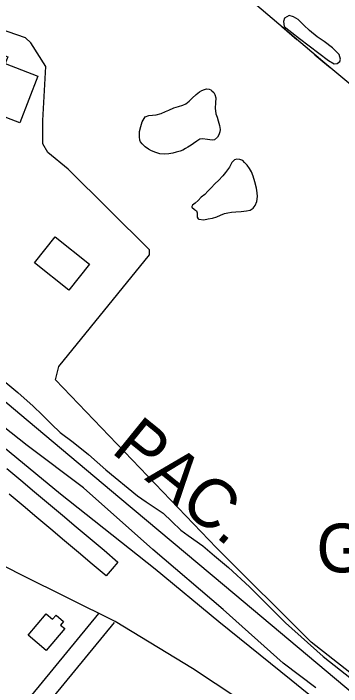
# Model space of a CAD drawing. Extents: x 3683402 to 3721514, y 487807 to 513565.
# Drawn here: x 3701526 to 3702084, y 500188 to 501334 of the extents above; entities that cross this region are included whole.
import ezdxf

# ---------------------------------------------------------------- set-up
doc = ezdxf.new("R2010")
doc.units = 0
for name, color, linetype in [('V-BLDG-IDEN', 7, 'Continuous'), ('V-BLDG-OTLN', 7, 'Continuous'), ('V-BRDG-OTLN', 7, 'Continuous'), ('V-LEVE-TOET', 7, 'Continuous'), ('V-RAIL-IDEN', 7, 'Continuous'), ('V-RAIL-TRAK', 7, 'Continuous'), ('V-ROAD-CNTR', 7, 'Continuous'), ('V-SITE-OTLN', 7, 'Continuous'), ('V-TOPO-SHOR', 7, 'Continuous'), ('V-UTIL-LINE', 7, 'Continuous')]:
    doc.layers.add(name, color=color, linetype=linetype)

msp = doc.modelspace()

# ---------------------------------------------------------------- linework, layer by layer
at = {"layer": 'V-BLDG-OTLN'}
for points in [[(3701536.5, 501147.5), (3701457.1, 501178.4), (3701474.4, 501222.8), (3701460.8, 501228.1), (3701478.9, 501274.5), (3701516.3, 501259.9), (3701511.9, 501248.5), (3701567.4, 501226.9)], [(3701561.7, 500909.4), (3701596.7, 500953.3), (3701655, 500906.7), (3701620, 500862.8)], [(3701550.7, 500275.4), (3701581.6, 500311.5), (3701592.2, 500302.4), (3701598.4, 500309.6), (3701611.2, 500298.6), (3701606.1, 500292.5), (3701613.2, 500286.5), (3701581.3, 500249.2)]]:
    msp.add_lwpolyline(points, close=True, dxfattribs=at)
at = {"layer": 'V-BRDG-OTLN'}
msp.add_lwpolyline([(3701514.7, 500558.8), (3701538.4, 500539), (3701562, 500519.2), (3701585.6, 500499.4), (3701609.3, 500479.6), (3701632.8, 500459.7), (3701656.4, 500439.7), (3701680, 500419.8), (3701703.5, 500399.8), (3701693.6, 500388.2), (3701683.5, 500376.3), (3701660, 500396.2), (3701636.5, 500416.1), (3701612.9, 500436), (3701589.3, 500455.9), (3701565.8, 500475.7), (3701542.2, 500495.6), (3701518.5, 500515.3)], dxfattribs=at)
at = {"layer": 'V-LEVE-TOET'}
for points in [[(3701442.3, 500763.7), (3701533.2, 500688.5), (3701559.6, 500665.2), (3701574.7, 500650.2), (3701590.4, 500634.7), (3701605.5, 500620.6), (3701627.5, 500603.6), (3701653.4, 500582.8), (3701683.2, 500556.5), (3701736.9, 500512.4), (3701751.6, 500502.2), (3701766.7, 500492), (3701780.4, 500482.8), (3701795.5, 500468.8), (3701810.7, 500454.2), (3701822.9, 500445), (3701847.8, 500427.1), (3701867.8, 500410.6), (3701891.8, 500390.2), (3701927.4, 500357.7), (3701988.5, 500296), (3702052.6, 500239.2), (3702100.9, 500200.9), (3702137.6, 500170.4)], [(3702040.1, 500185.6), (3701984.4, 500227.8), (3701882.8, 500319), (3701763.1, 500420.9), (3701645.3, 500526.2), (3701549.1, 500598), (3701508.5, 500630.5)]]:
    msp.add_lwpolyline(points, dxfattribs=at)
at = {"layer": 'V-RAIL-TRAK'}
msp.add_lwpolyline([(3702449, 499884.6), (3702448.9, 499884.8), (3702314, 499999.7), (3702089.5, 500187.4), (3701884.7, 500359.4), (3701706.9, 500508.6), (3701550.8, 500639.7), (3701346.4, 500811.3), (3701273.5, 500872.9), (3701261.4, 500883.1), (3701232.3, 500907.6), (3700970.8, 501126.7), (3700889.4, 501195.5), (3700797, 501273.6)], dxfattribs=at)
at = {"layer": 'V-ROAD-CNTR'}
for points in [[(3702239, 500002.6), (3701998, 500198.7), (3701875.2, 500297.9), (3701767.1, 500387.7), (3701606.1, 500515.5), (3701489.3, 500611.1), (3701364.2, 500717.8), (3701316.4, 500761.9), (3701239.3, 500821.2), (3701163.5, 500873.2), (3701061.3, 500943.1), (3700941.8, 501026.5), (3700845.5, 501099.4), (3700768.9, 501161.1), (3700704.5, 501215.5), (3700563.5, 501337.2), (3700365.1, 501503), (3700205.6, 501635.8), (3700064.6, 501755.9), (3699929.6, 501868.8), (3699805.4, 501967), (3699552.3, 502184.7), (3699273.8, 502419.2)], [(3702609, 499613.6), (3702439.7, 499754.1), (3702286.9, 499880.9), (3702138.4, 500003), (3702036.8, 500080.5), (3701944.2, 500143.2), (3701830.2, 500218.5), (3701698.9, 500298.4), (3701540, 500377.5), (3701465.3, 500415.3), (3701392.8, 500445.5), (3701320.8, 500475.8), (3701244.6, 500507.5), (3701160.4, 500547.8), (3701092.2, 500587.9), (3701033.8, 500626.7), (3700973.3, 500669.1), (3700894, 500724.4), (3700832.6, 500775.3), (3700783.8, 500818)], [(3701238.3, 499784.3), (3701671.3, 500311.9)], [(3701261.4, 499765.2), (3701697.7, 500296.9)]]:
    msp.add_lwpolyline(points, dxfattribs=at)
at = {"layer": 'V-SITE-OTLN'}
msp.add_lwpolyline([(3702184.9, 500143.6), (3702032.4, 500263.6), (3701871.1, 500423.8), (3701597.4, 500709.9), (3701603.1, 500732.9), (3701757.4, 500922.8), (3701757.4, 500931.4), (3701619.2, 501068.7), (3701584.6, 501097.3), (3701576, 501111.6), (3701575.8, 501151.8), (3701581.2, 501243.7), (3701555.3, 501283.8), (3701546.6, 501292.4), (3701471.9, 501317.9)], dxfattribs=at)
at = {"layer": 'V-TOPO-SHOR'}
msp.add_line((3701995, 501330.1), (3701986.9, 501326), dxfattribs=at)
for points in [[(3702068.4, 501275.5), (3702054.5, 501286), (3702042.3, 501294.1), (3702029.2, 501304.6), (3702019.5, 501313.9), (3702010.1, 501323.3), (3702002.3, 501328.1), (3701995, 501330.1)], [(3701986.9, 501326), (3701985.3, 501320.3), (3701986.6, 501311.4), (3702012.2, 501291.2), (3702061.5, 501253.5), (3702071.3, 501247.9), (3702076.2, 501248.3), (3702081, 501252), (3702082.2, 501256), (3702079.8, 501263.8), (3702068.4, 501275.5)], [(3701756.3, 501160.2), (3701768.9, 501161.1), (3701777.4, 501163.6), (3701784.3, 501166.8), (3701790.4, 501169.3), (3701798.5, 501173), (3701806.6, 501175.5), (3701813.9, 501177.5), (3701819.2, 501180), (3701824.8, 501184.5), (3701830.1, 501189.4), (3701836.6, 501195.9), (3701842.3, 501200.4), (3701846.3, 501202.8), (3701850.8, 501204.5), (3701854.4, 501205.3), (3701858.5, 501204.9), (3701861.4, 501203.7), (3701863.4, 501202.1), (3701866.7, 501199.2), (3701868.3, 501196), (3701870.3, 501190.3), (3701869.6, 501181.4), (3701868.8, 501172.4), (3701870.4, 501163.1), (3701872.5, 501157.4), (3701874.1, 501150.9), (3701876.2, 501143.2), (3701877.4, 501136.3), (3701877, 501132.2), (3701875.4, 501127.3), (3701873, 501122.9), (3701867.7, 501118.8), (3701863.7, 501117.9), (3701856, 501119.1), (3701847.4, 501120.3), (3701843, 501119.5), (3701837.7, 501116.2), (3701832.4, 501112.6), (3701828.4, 501109.7), (3701822.3, 501106.4), (3701818.6, 501104), (3701814.2, 501101.1), (3701809.7, 501099.5), (3701802.8, 501097.4), (3701797.1, 501095.8), (3701790.2, 501094.5), (3701783.3, 501094.1), (3701774.8, 501094.9), (3701768.3, 501096.9), (3701760.9, 501099.7), (3701755.6, 501102.5), (3701749.9, 501106.6), (3701747.1, 501109.4), (3701744.6, 501111.9), (3701742.2, 501115.1), (3701741, 501117.9), (3701740.1, 501123.6), (3701740.1, 501133), (3701742.5, 501141.5), (3701744.9, 501149.2), (3701749.8, 501157.8), (3701756.3, 501160.2)], [(3701841.4, 500983.8), (3701849.9, 500982.6), (3701857.2, 500984.2), (3701864.5, 500985.1), (3701871.9, 500987.5), (3701878.3, 500990.4), (3701884.8, 500993.3), (3701890.5, 500994.5), (3701896.6, 500995.3), (3701904.3, 500996.2), (3701913.3, 500996.6), (3701922.2, 500997.5), (3701928.3, 500999.1), (3701933.6, 501002), (3701937.2, 501006.9), (3701939.6, 501013.4), (3701940.8, 501021.9), (3701940.4, 501028.4), (3701939.1, 501036.5), (3701936.7, 501047.1), (3701933.4, 501056.8), (3701930.5, 501064.1), (3701927.6, 501069.8), (3701923.6, 501075.5), (3701919.1, 501080.3), (3701915.8, 501083.2), (3701910.9, 501085.2), (3701906.1, 501085.6), (3701902, 501084.4), (3701897.5, 501080.3), (3701893.1, 501072.1), (3701886.6, 501063.2), (3701881.8, 501057.1), (3701874.5, 501049.3), (3701869.2, 501044), (3701861.5, 501036.3), (3701856.3, 501031.4), (3701851.4, 501025.3), (3701845.3, 501020.8), (3701840.1, 501015.5), (3701834.8, 501010.6), (3701830.7, 501007.3), (3701829.5, 501005.3), (3701829.5, 501004.1), (3701833.6, 501000), (3701837.3, 500997.6), (3701838.5, 500994.3), (3701838.5, 500990.3), (3701838.5, 500987), (3701839.8, 500984.2), (3701841.4, 500983.8)]]:
    msp.add_lwpolyline(points, dxfattribs=at)
at = {"layer": 'V-UTIL-LINE'}
for points in [[(3706129.3, 497801), (3705828.8, 498068.5), (3705518.6, 498319.6), (3705215.1, 498577.2), (3704915.9, 498836.9), (3704693.9, 499026.2), (3704157.4, 499474.5), (3703735.3, 499831.2), (3703393.2, 500117.5), (3703044.2, 500410.8), (3702715.6, 500698.6), (3702052.3, 501252), (3701362.7, 501837.6), (3700635.7, 502454.8), (3700242, 502777.1), (3699904.9, 503059.6), (3699655.4, 503213.4), (3699371.4, 503385.3)], [(3701982.1, 501311.5), (3702008, 501289.5)], [(3702038.5, 501263.6), (3702052.3, 501252), (3702064.5, 501241.7)]]:
    msp.add_lwpolyline(points, dxfattribs=at)

# ---------------------------------------------------------------- texts
at = {"layer": 'V-BLDG-IDEN'}
msp.add_text('Golf Course', height=83, dxfattribs=at).set_placement((3702041.2, 500382.2))
at = {"layer": 'V-RAIL-IDEN'}
msp.add_text('PAC.', height=83, rotation=320.9726, dxfattribs=at).set_placement((3701690.2, 500587.5))

doc.saveas('drawing.dxf')
